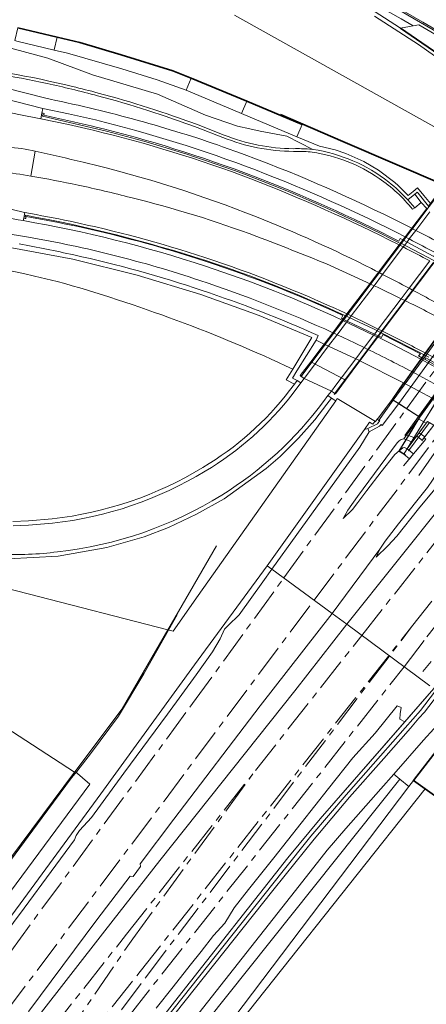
# Model space of a CAD drawing. Extents: x 150256 to 156914, y 461459 to 469481.
# Tile 349 of 656: x 155345 to 155438, y 464190 to 464414. Entities that reach past the tile are written whole.
import ezdxf

# ---------------------------------------------------------------- set-up
doc = ezdxf.new("R2010")
doc.units = 0
doc.header["$LTSCALE"] = 0.75
doc.linetypes.add('AM-AS', pattern=[16, 10, -2, 2, -2])
for name, color, linetype, lineweight in [('B-RO-AM-AS_SPOOR-G', 251, 'AM-AS', 18), ('B-RO-GK-BESCHOEIING-G', 251, 'GK-BESCHOEIING', 35), ('B-RO-GR-BEPLANTING_CULTUUR_BOSPLANTSOEN-GV', 251, 'CONTINUOUS', 18), ('B-RO-GR-BEPLANTING_CULTUUR_HEESTERS-GV', 251, 'CONTINUOUS', 18), ('B-RO-GR-GRAS-GV', 251, 'CONTINUOUS', 13), ('B-RO-GR-GROENVOORZIENING-GV', 251, 'CONTINUOUS', 18), ('B-RO-GR-HAAG-GV', 251, 'CONTINUOUS', 13), ('B-RO-IE-TERREINAFSCHEIDING_KUNSTMATIG_HEKWERK-G', 251, 'IE-TERREINAFSCHEIDING-KUNSTMATIG', 18), ('B-RO-IE-TERREINAFSCHEIDING_KUNSTMATIG_MUUR-G', 251, 'IE-TERREINAFSCHEIDING-KUNSTMATIG-DICHT', 18), ('B-RO-IE-TERREINAFSCHEIDING_KUNSTMATIG_MUUR-GV', 251, 'CONTINUOUS', 18), ('B-RO-KW-KUNSTWERK_DEK-GV', 6, 'CONTINUOUS', 18), ('B-RO-KW-KUNSTWERK_GELUIDSWERING_SCHERM-G', 251, 'CONTINUOUS', 18), ('B-RO-KW-KUNSTWERK_LANDHOOFD-GV', 251, 'CONTINUOUS', 18), ('B-RO-KW-KUNSTWERK_SLOOF-GV', 251, 'CONTINUOUS', 18), ('B-RO-OG-BEBOUWING-GV', 6, 'CONTINUOUS', 35), ('B-RO-OG-TERREIN_CULTUURSCHEIDING-GV', 251, 'CONTINUOUS', 18), ('B-RO-OG-WATER-GV', 251, 'CONTINUOUS', 18), ('B-RO-OG-WATER_KANAAL-GV', 251, 'CONTINUOUS', 18), ('B-RO-OG-WATER_SLOOT-GV', 251, 'CONTINUOUS', 18), ('B-RO-VH-ONVERHARD-GV', 251, 'CONTINUOUS', 18), ('B-RO-VH-VERHARDING_ASFALT-GV', 251, 'CONTINUOUS', 18), ('B-RO-VH-VERHARDING_BETONSTRAATSTEEN-GV', 251, 'CONTINUOUS', 18), ('B-RO-VH-VERHARDING_GESLOTEN-GV', 251, 'CONTINUOUS', 18), ('B-RO-VH-VERHARDING_HALFVERHARDING-GV', 251, 'CONTINUOUS', 18), ('B-RO-VH-VERHARDING_OPEN-GV', 251, 'CONTINUOUS', 18), ('B-RO-VH-VERHARDING_TEGEL-GV', 251, 'CONTINUOUS', 18)]:
    doc.layers.add(name, color=color, linetype=linetype, lineweight=lineweight)
doc.linetypes.add('GK-BESCHOEIING', pattern='A,30,-5,[1,NLCS.SHX,S=1,R=0,X=0,Y=0],-5', length=40)
doc.linetypes.add('IE-TERREINAFSCHEIDING-KUNSTMATIG', pattern='A,4,[82,NLCS.SHX,S=0.75,R=90,X=0,Y=0],4,-2', length=10)
doc.linetypes.add('IE-TERREINAFSCHEIDING-KUNSTMATIG-DICHT', pattern='A,8,-1,[82,NLCS.SHX,S=0.75,R=90,X=0,Y=0],-1', length=10)

msp = doc.modelspace()

# ---------------------------------------------------------------- linework, layer by layer
at = {"layer": 'B-RO-AM-AS_SPOOR-G'}
for points in [[(155422.857, 464273.661), (155477.381, 464342.942), (155493.043, 464363.007), (155509.223, 464384.191), (155525.037, 464405.534), (155533.931, 464417.834), (155542.722, 464430.209), (155553.562, 464445.78), (155562.117, 464458.319), (155572.66, 464474.094), (155580.974, 464486.793), (155591.217, 464502.764), (155599.024, 464515.244)], [(155433.072, 464325.332), (155484.051, 464395.593)], [(155405.089, 464286.764), (155433.072, 464325.332)], [(155411.977, 464281.684), (155441.116, 464320.501)], [(155434.164, 464275.594), (155460.576, 464309.148)], [(155432.521, 464266.534), (155437.669, 464273.324), (155464.204, 464306.944)], [(155200.244, 464009.105), (155335.765, 464192.003), (155384.284, 464258.121), (155405.089, 464286.764)], [(155320.066, 464158.929), (155377.797, 464235.938), (155411.977, 464281.684)], [(155372.349, 464197.075), (155434.164, 464275.594)], [(155373.792, 464195.972), (155434.164, 464275.594)], [(155398.607, 464242.874), (155422.857, 464273.661)], [(155362.427, 464177.601), (155432.521, 464266.534)], [(155369.251, 464205.586), (155398.607, 464242.874)], [(155370.658, 464204.552), (155398.607, 464242.874)], [(155134.281, 463907.631), (155211.056, 464004.657), (155369.251, 464205.586)], [(155334.905, 464152.335), (155370.658, 464204.552)], [(155336.312, 464151.301), (155372.349, 464197.075)], [(155360.984, 464178.704), (155373.792, 464195.972)]]:
    msp.add_lwpolyline(points, dxfattribs=at)
at = {"layer": 'B-RO-GK-BESCHOEIING-G'}
for points in [[(155353.424, 464409.959), (155344.509, 464412.108)], [(155455.218, 464395.861), (155431.645, 464412.019)], [(155383.972, 464400.663), (155379.823, 464402.274), (155368.016, 464405.99), (155358.632, 464408.751), (155353.424, 464409.959)], [(155383.972, 464400.663), (155396.632, 464395.407)], [(155396.632, 464395.407), (155409.245, 464390.058)], [(155404.322, 464392.35), (155418.51, 464386.19), (155441.69, 464376.28)]]:
    msp.add_lwpolyline(points, dxfattribs=at)
at = {"layer": 'B-RO-GR-BEPLANTING_CULTUUR_BOSPLANTSOEN-GV'}
for points in [[(155357.517, 464242.697), (155368.27, 464256.93), (155378.689, 464274.912), (155283.097, 464299.514), (155281.445, 464291.871), (155357.382, 464242.518)], [(155210.417, 464045.103), (155176.84, 464000), (155146.21, 463958.856), (155144.482, 463960.296), (155126.428, 463942.691), (155130.139, 463937.16), (155133.479, 463932.2), (155133.524, 463932.261), (155360.881, 464239.775), (155357.517, 464242.697), (155357.382, 464242.518)]]:
    msp.add_lwpolyline(points, close=True, dxfattribs=at)
at = {"layer": 'B-RO-GR-BEPLANTING_CULTUUR_HEESTERS-GV'}
msp.add_lwpolyline([(155434.628, 464240.638), (155433.594, 464239.269), (155386.889, 464177.469), (155387.088, 464177.311), (155383.984, 464173.221), (155410.655, 464152.385), (155413.562, 464153.257), (155385.548, 464173.58), (155437.303, 464238.728)], close=True, dxfattribs=at)
at = {"layer": 'B-RO-GR-GRAS-GV'}
for points in [[(155423.493, 464320.622), (155424.27, 464320.838), (155426.417, 464321.903), (155426.941, 464322.6), (155426.339, 464322.846), (155426.217, 464322.699), (155426.217, 464322.698), (155426.004, 464322.441), (155425.909, 464322.325), (155425.829, 464322.374), (155425.356, 464321.776), (155424.643, 464322.232)], [(155435.949, 464319.859), (155437.555, 464322.002), (155435.799, 464323.044), (155433.084, 464319.326), (155433.47, 464319.188), (155434.753, 464318.731), (155435.03, 464318.632), (155435.377, 464319.095)], [(155434.305, 464317.664), (155434.153, 464317.75), (155432.911, 464318.275), (155432.456, 464318.434), (155431.85, 464318.345), (155431.349, 464318.018), (155430.941, 464317.58), (155421.882, 464305.286), (155419.647, 464302.234), (155418.584, 464300.284), (155420.721, 464302.391), (155421.932, 464303.954), (155423.976, 464306.651), (155427.265, 464310.976), (155430.417, 464314.856), (155431.368, 464315.752), (155432.237, 464316.41), (155432.626, 464316.476), (155433.19, 464316.176)], [(155434.305, 464317.664), (155435.03, 464318.632), (155434.753, 464318.731), (155433.47, 464319.188), (155433.084, 464319.326), (155432.856, 464319.014), (155432.456, 464318.434), (155432.911, 464318.275), (155434.153, 464317.75)], [(155440.895, 464313.941), (155439.758, 464312.428), (155440.166, 464312.061), (155440.275, 464311.679), (155440.245, 464311.281), (155440.031, 464310.724), (155438.98, 464309.022), (155437.826, 464307.39), (155431.226, 464299.095), (155428.185, 464295.126), (155426.937, 464293.315), (155426.102, 464291.488), (155428.784, 464294.075), (155430.81, 464296.287), (155435.789, 464302.548), (155439.909, 464307.446), (155440.869, 464308.724), (155441.826, 464310.478), (155442.27, 464311.593), (155442.335, 464311.986), (155442.252, 464312.578), (155442.085, 464312.941)]]:
    msp.add_lwpolyline(points, close=True, dxfattribs=at)
at = {"layer": 'B-RO-GR-GROENVOORZIENING-GV'}
for points in [[(155325.513, 464185.99), (155363.419, 464237.575), (155384.752, 464266.974), (155401.312, 464289.549), (155401.299, 464289.559), (155423.493, 464320.622), (155424.643, 464322.232), (155425.356, 464321.776), (155425.829, 464322.374), (155425.909, 464322.325), (155426.004, 464322.441), (155417.279, 464327.617), (155416.97, 464327.115), (155385.614, 464282.754), (155379.858, 464274.611), (155378.689, 464274.912), (155368.27, 464256.93), (155357.517, 464242.697), (155360.881, 464239.775), (155133.524, 463932.261)], [(155323.826, 464182.119), (155333.049, 464194.674), (155338.35, 464201.406), (155345.927, 464211.547), (155352.046, 464219.906), (155357.363, 464227.061), (155357.773, 464228.109), (155358.512, 464229.244), (155361.298, 464232.183), (155368.656, 464242.302), (155378.617, 464255.761), (155385.116, 464264.684), (155388.816, 464269.933), (155390.62, 464272.897), (155391.589, 464275.097), (155392.427, 464275.939), (155394.924, 464278.367), (155400.338, 464285.881), (155402.398, 464288.748), (155401.312, 464289.549), (155384.752, 464266.974), (155363.419, 464237.575), (155325.513, 464185.99)], [(155358.47, 464162.41), (155380.988, 464191.245), (155406.028, 464222.991), (155413.348, 464231.91), (155432.637, 464254.009), (155431.534, 464254.594), (155431.612, 464255.816), (155431.799, 464257.272), (155430.926, 464257.618), (155425.914, 464251.373), (155420.799, 464245.764), (155415.248, 464238.772), (155409.022, 464230.915), (155402.788, 464222.974), (155397.037, 464215.798), (155393.795, 464211.563), (155391.664, 464208.123), (155389.054, 464205.333), (155386.288, 464201.683), (155383.72, 464198.515), (155379.848, 464193.628), (155375.975, 464188.712)]]:
    msp.add_lwpolyline(points, dxfattribs=at)
for points in [[(155424.547, 464320.077), (155424.27, 464320.838), (155423.493, 464320.622), (155401.299, 464289.559), (155401.312, 464289.549), (155402.398, 464288.748), (155408.096, 464296.681), (155422.438, 464316.538)], [(155430.176, 464242.056), (155431.529, 464240.953), (155433.594, 464239.269), (155434.628, 464240.638), (155458.138, 464270.988), (155458.797, 464271.902), (155455.567, 464274.405), (155454.501, 464272.799), (155450.22, 464266.704), (155445.969, 464260.953), (155440.86, 464254.373), (155439.253, 464252.365), (155436.939, 464249.776)]]:
    msp.add_lwpolyline(points, close=True, dxfattribs=at)
at = {"layer": 'B-RO-GR-HAAG-GV'}
msp.add_lwpolyline([(155434.628, 464240.638), (155458.138, 464270.988), (155458.797, 464271.902), (155455.567, 464274.405), (155454.501, 464272.799), (155450.22, 464266.704), (155445.969, 464260.953), (155440.86, 464254.373), (155439.253, 464252.365), (155436.939, 464249.776), (155430.176, 464242.056), (155431.529, 464240.953), (155433.594, 464239.269)], close=True, dxfattribs=at)
at = {"layer": 'B-RO-IE-TERREINAFSCHEIDING_KUNSTMATIG_HEKWERK-G'}
for points in [[(155408.933, 464332.615), (155467.476, 464410.195)], [(155416.547, 464328.592), (155438.839, 464358.023), (155452.919, 464376.737), (155463.664, 464391.022), (155474.843, 464405.815)], [(155481.021, 464397.364), (155469.3, 464381.263), (155454.306, 464360.667), (155443.903, 464346.354), (155436.678, 464336.41), (155430.044, 464327.271)], [(155435.81, 464323.579), (155440.392, 464329.893), (155449.617, 464342.564), (155459.128, 464355.662), (155465.863, 464364.984), (155473.664, 464375.719), (155478.47, 464382.318), (155483.65, 464389.465), (155486.876, 464393.942)], [(155350.222, 464392.374), (155350.116, 464391.957), (155362.397, 464389.123)], [(155346.194, 464368.978), (155346.213, 464369.406)], [(155431.625, 464363.152), (155439.238, 464359.057)], [(155439.125, 464358.576), (155434.437, 464352.361)], [(155434.437, 464352.361), (155432.652, 464349.994)], [(155432.652, 464349.994), (155427.433, 464343.074)], [(155425.654, 464343.448), (155418.87, 464346.618)], [(155425.654, 464343.448), (155427.142, 464342.688)], [(155427.142, 464342.688), (155426.573, 464341.933)], [(155427.433, 464343.074), (155427.142, 464342.688)], [(155427.142, 464342.688), (155438.1, 464337.089)], [(155426.382, 464341.68), (155424.243, 464338.844)], [(155426.573, 464341.933), (155426.382, 464341.68)], [(155424.243, 464338.844), (155422.312, 464336.284)], [(155422.312, 464336.284), (155416.549, 464328.643)], [(155430.044, 464327.271), (155426.631, 464322.569)], [(155437.014, 464322.414), (155439.815, 464326.9)], [(155425.829, 464322.374), (155425.356, 464321.776), (155424.643, 464322.232), (155423.493, 464320.622), (155401.299, 464289.559)], [(155432.843, 464314.804), (155431.389, 464315.707), (155432.672, 464317.769), (155434.165, 464320.199), (155435.788, 464322.944)], [(155432.639, 464319.209), (155435.81, 464323.579)], [(155433.513, 464315.759), (155438.272, 464322.163)], [(155437.555, 464322.002), (155435.799, 464323.044)], [(155437.353, 464319.113), (155436.538, 464318.038)], [(155389.79, 464294.07), (155368.27, 464256.93)], [(155357.382, 464242.518), (155281.445, 464291.871)], [(155216.121, 464043.5), (155219.747, 464043.823), (155251.575, 464086.353), (155269.574, 464110.922), (155286.618, 464133.896), (155325.513, 464185.99), (155363.419, 464237.575), (155384.752, 464266.974), (155401.312, 464289.549)], [(155313.518, 464183.235), (155319.042, 464190.23), (155322.758, 464193.848), (155325.005, 464198.178), (155333.968, 464210.453), (155337.221, 464214.322), (155342.806, 464222.409), (155350.016, 464232.176), (155356.714, 464241.187), (155357.962, 464242.679), (155361.306, 464246.997), (155367.418, 464255.298), (155373.195, 464264.88), (155380.818, 464278.332)], [(155436.797, 464265.463), (155438.678, 464267.751)], [(155357.446, 464242.604), (155368.27, 464256.93)], [(155357.446, 464242.604), (155176.84, 464000)], [(155437.303, 464238.728), (155385.548, 464173.58), (155416.733, 464150.956)]]:
    msp.add_lwpolyline(points, dxfattribs=at)
for points in [[(155398.299, 464377.928, 0.0305549), (155362.397, 464389.123)], [(155431.384, 464363.113, 0.0265108), (155398.299, 464377.928)], [(155387.322, 464359.063, 0.0336367), (155346.213, 464369.406)], [(155418.87, 464346.618, 0.0293872), (155387.322, 464359.063)]]:
    msp.add_lwpolyline(points, format="xyb", dxfattribs=at)
at = {"layer": 'B-RO-IE-TERREINAFSCHEIDING_KUNSTMATIG_MUUR-G'}
for points in [[(155429.75, 464327.459), (155480.576, 464397.624)], [(155482.133, 464396.714), (155431.265, 464326.489)], [(155487.19, 464393.759), (155436.068, 464323.413)], [(155426.339, 464322.846), (155429.75, 464327.459)], [(155427.504, 464321.504), (155431.265, 464326.489)], [(155435.799, 464323.044), (155432.856, 464319.014)], [(155435.959, 464323.483), (155436.068, 464323.413), (155435.799, 464323.044)], [(155437.857, 464322.405), (155437.555, 464322.002)], [(155437.555, 464322.002), (155433.19, 464316.176)], [(155436.649, 464318.165), (155439.281, 464321.574)], [(155432.4, 464312.301), (155437.473, 464318.356)], [(155440.382, 464316.631), (155435.883, 464310.103)]]:
    msp.add_lwpolyline(points, dxfattribs=at)
at = {"layer": 'B-RO-IE-TERREINAFSCHEIDING_KUNSTMATIG_MUUR-GV'}
for points in [[(155453.492, 464403.686), (155436.737, 464413.412), (155412.391, 464427.545)], [(155412.269, 464427.292), (155453.528, 464403.301), (155459.453, 464399.856)], [(155350.405, 464392.199), (155350.475, 464392.62), (155350.289, 464392.636), (155349.955, 464392.666), (155349.756, 464391.394), (155356.07, 464390.055), (155360.978, 464388.916)], [(155362.016, 464389.572), (155361.165, 464389.776)], [(155385.324, 464389.387), (155391.231, 464387.122)], [(155391.469, 464387.68), (155385.54, 464389.981)], [(155360.978, 464388.916), (155361.674, 464388.754)], [(155411.111, 464383.819), (155411.589, 464383.768)], [(155411.744, 464384.395), (155411.69, 464384.405)], [(155438.061, 464371.476), (155435.687, 464374.4), (155435.482, 464374.653), (155435.335, 464374.535), (155434.962, 464374.237), (155436.42, 464372.333), (155437.666, 464370.952), (155437.774, 464370.835)], [(155434.424, 464370.751), (155434.935, 464371.122), (155433.338, 464372.936)], [(155346.051, 464370.006), (155345.828, 464368.768), (155346.181, 464368.689), (155346.274, 464368.668), (155346.372, 464369.121)], [(155431.081, 464362.808), (155431.388, 464362.65), (155431.539, 464362.572), (155432.31, 464362.175)], [(155458.882, 464349.026), (155458.183, 464349.443), (155455.923, 464350.769), (155455.404, 464351.069), (155455.206, 464350.741), (155449.79, 464354.003), (155449.934, 464354.241), (155449.331, 464354.591), (155448.684, 464354.966), (155440.072, 464359.591), (155439.943, 464359.66), (155439.179, 464360.071), (155439.158, 464360.082), (155433.162, 464363.303), (155432.4, 464363.713), (155432.252, 464363.792), (155431.639, 464364.121), (155431.31, 464363.481)], [(155420.449, 464346.457), (155419.66, 464346.83), (155419.487, 464346.912), (155418.807, 464347.232)], [(155418.558, 464346.585), (155418.228, 464345.915), (155418.599, 464345.738), (155419.56, 464345.28), (155425.747, 464342.327), (155425.752, 464342.325), (155426.573, 464341.933), (155426.705, 464341.87), (155427.329, 464341.572), (155427.661, 464342.23), (155436.237, 464337.808), (155435.793, 464337.354), (155436.525, 464336.949), (155437.286, 464336.551), (155437.488, 464336.905), (155443.053, 464333.721), (155442.868, 464333.397), (155443.207, 464333.248), (155445.187, 464332.142), (155445.792, 464331.798)], [(155427.564, 464343.009), (155427.433, 464343.074), (155426.616, 464343.477)], [(155464.945, 464299.568), (155464.956, 464299.581), (155464.266, 464300.167), (155463.852, 464299.557), (155461.975, 464296.171), (155459.388, 464291.115), (155456.376, 464285.858), (155447.254, 464272.349), (155446.574, 464271.343), (155439.242, 464261.577), (155432.637, 464254.009), (155413.348, 464231.91), (155406.028, 464222.991), (155380.988, 464191.245), (155358.47, 464162.41), (155266.625, 464045.914), (155232.269, 464001.833), (155216.117, 463980.966), (155156.636, 463904.508), (155116.174, 463851.981)], [(155337.845, 464135.049), (155370.778, 464176.967), (155404.666, 464219.656), (155411.232, 464227.927), (155419.3, 464237.366), (155427.134, 464246.219), (155432.77, 464252.591), (155434.502, 464254.611), (155436.22, 464256.551), (155441.596, 464263.605), (155447.306, 464271.281), (155452.507, 464278.7), (155456.815, 464285.135), (155456.966, 464285.422)]]:
    msp.add_lwpolyline(points, dxfattribs=at)
for points in [[(155327.573, 464403.393, -0.0232891), (155351.15, 464399.422)], [(155356.96, 464398.734, 0.0293808), (155327.65, 464404.015)], [(155351.15, 464399.422, -0.0056791), (155356.773, 464398.138)], [(155362.793, 464397.256, 0.0061668), (155356.96, 464398.734)], [(155356.773, 464398.138, -0.0060282), (155362.658, 464396.636)], [(155362.658, 464396.636, -0.0237464), (155385.324, 464389.387)], [(155385.54, 464389.981, 0.0244977), (155362.793, 464397.256)], [(155361.165, 464389.776, 0.0061079), (155350.405, 464392.199)], [(155398.217, 464378.296, 0.0309395), (155362.016, 464389.572)], [(155361.674, 464388.754, -0.0321172), (155397.552, 464377.7)], [(155391.231, 464387.122, 0.0941235), (155407.283, 464383.949)], [(155407.272, 464384.564, -0.0933996), (155391.469, 464387.68)], [(155409.153, 464384.569, 0.0143611), (155407.272, 464384.564)], [(155407.283, 464383.949, -0.0319046), (155411.111, 464383.819)], [(155411.69, 464384.405, 0.019601), (155409.153, 464384.569)], [(155411.589, 464383.768, -0.1147956), (155426.801, 464377.806)], [(155428.996, 464376.965, 0.1307473), (155411.744, 464384.395)], [(155431.31, 464363.481, 0.0269758), (155398.217, 464378.296)], [(155397.552, 464377.7, -0.0248084), (155431.081, 464362.808)], [(155426.801, 464377.806, -0.0723714), (155434.424, 464370.751)], [(155433.338, 464372.936, 0.0405252), (155428.996, 464376.965)], [(155356.429, 464368.018, 0.0091287), (155346.051, 464370.006)], [(155346.372, 464369.121, -0.0087098), (155356.257, 464367.227)], [(155356.257, 464367.227, -0.0279424), (155387.427, 464358.848)], [(155387.118, 464359.785, 0.0273663), (155356.429, 464368.018)], [(155432.31, 464362.175, -0.0038684), (155438.339, 464358.999)], [(155418.807, 464347.232, 0.0279868), (155387.118, 464359.785)], [(155387.427, 464358.848, -0.029265), (155418.558, 464346.585)], [(155426.616, 464343.477, 0.0035908), (155420.449, 464346.457)], [(155437.317, 464338.039, 0.0059238), (155427.564, 464343.009)], [(155444.066, 464334.431, 0.0041507), (155437.317, 464338.039)]]:
    msp.add_lwpolyline(points, format="xyb", dxfattribs=at)
at = {"layer": 'B-RO-KW-KUNSTWERK_DEK-GV'}
msp.add_lwpolyline([(155438.905, 464327.504), (155440.726, 464329.989), (155443.795, 464334.21), (155448.664, 464340.908), (155457.686, 464353.32), (155465.422, 464363.96), (155477.449, 464380.505), (155480.433, 464384.609), (155481.056, 464385.466), (155481.889, 464386.612), (155482.979, 464388.111), (155487.073, 464393.827), (155480.576, 464397.624), (155476.477, 464391.891), (155473.804, 464388.216), (155470.947, 464384.286), (155458.959, 464367.8), (155451.184, 464357.107), (155442.099, 464344.613), (155437.209, 464337.888), (155434.153, 464333.686), (155429.75, 464327.459), (155435.959, 464323.483), (155436.798, 464324.628)], close=True, dxfattribs=at)
msp.add_lwpolyline([(155437.666, 464370.952), (155434.246, 464366.429), (155431.388, 464362.65), (155426.675, 464356.417), (155424.694, 464353.797), (155419.487, 464346.912), (155418.416, 464345.496), (155416.258, 464342.642), (155414.308, 464340.063), (155411.26, 464336.032), (155408.799, 464332.852), (155409.706, 464332.203), (155415.965, 464329.348), (155416.839, 464328.676), (155419.154, 464331.858), (155422.443, 464336.218), (155447.031, 464368.817)], dxfattribs=at)
at = {"layer": 'B-RO-KW-KUNSTWERK_GELUIDSWERING_SCHERM-G'}
msp.add_lwpolyline([(155064.889, 463786.858), (155070.394, 463792.662), (155078.894, 463803.555), (155097.658, 463828.104), (155116.174, 463851.981), (155156.636, 463904.508), (155216.117, 463980.966), (155232.269, 464001.833), (155266.625, 464045.914), (155358.47, 464162.41), (155380.988, 464191.245), (155406.028, 464222.991), (155413.348, 464231.91), (155439.241, 464261.576)], dxfattribs=at)
at = {"layer": 'B-RO-KW-KUNSTWERK_LANDHOOFD-GV'}
msp.add_lwpolyline([(155409.706, 464332.203), (155415.965, 464329.348), (155416.839, 464328.676), (155419.154, 464331.858), (155419.029, 464331.931), (155418.777, 464332.078), (155411.671, 464335.791), (155411.26, 464336.032), (155408.799, 464332.852)], close=True, dxfattribs=at)
at = {"layer": 'B-RO-KW-KUNSTWERK_SLOOF-GV'}
msp.add_lwpolyline([(155442.868, 464333.397), (155443.053, 464333.721), (155437.488, 464336.905), (155437.286, 464336.551)], close=True, dxfattribs=at)
at = {"layer": 'B-RO-OG-BEBOUWING-GV'}
msp.add_lwpolyline([(155458.138, 464270.988), (155434.628, 464240.638), (155437.303, 464238.728), (155463.128, 464220.282)], dxfattribs=at)
at = {"layer": 'B-RO-OG-TERREIN_CULTUURSCHEIDING-GV'}
for points in [[(155399.41, 464433.983), (155399.091, 464433.382), (155385.109, 464438.461), (155377.333, 464440.772), (155376.788, 464439.107), (155392.231, 464433.775), (155404.326, 464428.745), (155411.441, 464425.233), (155418.271, 464421.863), (155431.811, 464414.184), (155434.531, 464412.531), (155435.852, 464412.766), (155459.036, 464399.303), (155459.433, 464399.072), (155459.85, 464399.625)], [(155459.85, 464399.625), (155459.607, 464399.767), (155459.453, 464399.856), (155453.528, 464403.301), (155412.269, 464427.292)], [(155411.69, 464384.405), (155405.771, 464387.444), (155399.687, 464388.555), (155397.37, 464389.085), (155394.563, 464389.727), (155387.277, 464392.23), (155376.309, 464397.027), (155363.56, 464400.777), (155361.738, 464401.313), (155351.33, 464405.209), (155340.882, 464407.992)], [(155340.882, 464407.992), (155351.33, 464405.209), (155361.738, 464401.313), (155363.56, 464400.777), (155376.309, 464397.027), (155387.277, 464392.23), (155394.563, 464389.727), (155397.37, 464389.085), (155399.687, 464388.555), (155405.771, 464387.444), (155411.69, 464384.405), (155411.744, 464384.395)], [(155434.537, 464374.841), (155433.405, 464373.934), (155431.132, 464376.146), (155430.396, 464376.862), (155426.673, 464379.693), (155423.354, 464381.652), (155419.243, 464383.482), (155416.799, 464384.297), (155413.222, 464385.13), (155408.089, 464387.29), (155395.445, 464392.587), (155382.834, 464397.887), (155376.231, 464400.266), (155368.2, 464402.785), (155355.824, 464406.323), (155352.741, 464407.038), (155344.259, 464409.086)], [(155312.338, 464398.945), (155314.326, 464398.762), (155315.332, 464398.598), (155344.716, 464392.357), (155349.756, 464391.394), (155349.955, 464392.666), (155350.168, 464393.726), (155331.452, 464398.483), (155330.451, 464398.644)], [(155385.54, 464389.981), (155391.469, 464387.68)], [(155345.725, 464368.176), (155345.828, 464368.768), (155346.051, 464370.006), (155346.04, 464370.009), (155330.987, 464373.642), (155329.031, 464374.077)], [(155433.338, 464372.936), (155434.962, 464374.237), (155435.335, 464374.535), (155435.482, 464374.653), (155435.687, 464374.4), (155438.061, 464371.476), (155438.524, 464372.091), (155437.022, 464373.889), (155435.549, 464375.651), (155434.537, 464374.841)], [(155407.122, 464334.359), (155411.47, 464341.522), (155399.486, 464346.537), (155386.189, 464351.318), (155371.71, 464355.743), (155357.019, 464359.381), (155337.692, 464362.998), (155318.148, 464365.117), (155298.032, 464365.965), (155277.899, 464365.378), (155276.815, 464365.288), (155276.922, 464364.002), (155274.625, 464363.811), (155274.518, 464365.096)], [(155277.843, 464366.377), (155276.731, 464366.293), (155276.815, 464365.288), (155277.899, 464365.378), (155298.032, 464365.965), (155318.148, 464365.117), (155337.692, 464362.998), (155357.019, 464359.381), (155371.71, 464355.743), (155386.189, 464351.318), (155399.486, 464346.537), (155411.47, 464341.522), (155407.122, 464334.359), (155405.634, 464331.907), (155407.494, 464330.915), (155408.102, 464331.724), (155407.037, 464332.292), (155408.085, 464333.925), (155412.46, 464340.905), (155412.928, 464341.996)], [(155406.398, 464329.459), (155407.494, 464330.915), (155405.634, 464331.907), (155407.122, 464334.359)], [(155407.195, 464328.855), (155408.995, 464331.247), (155408.102, 464331.724), (155407.494, 464330.915), (155406.398, 464329.459)], [(155283.097, 464299.514), (155378.689, 464274.912), (155379.858, 464274.611), (155385.614, 464282.754), (155416.97, 464327.115), (155415.99, 464327.755), (155414.926, 464326.352), (155412.163, 464322.773), (155408.443, 464318.638), (155404.233, 464314.461), (155401.086, 464311.707), (155391.468, 464304.8), (155385.163, 464301.305), (155378.837, 464298.255), (155373.274, 464296.122), (155364.8, 464293.728), (155353.646, 464291.707), (155342.305, 464291.096)], [(155342.305, 464291.096), (155353.646, 464291.707), (155364.8, 464293.728), (155373.274, 464296.122), (155378.837, 464298.255), (155385.163, 464301.305), (155391.468, 464304.8), (155401.086, 464311.707), (155404.233, 464314.461), (155408.443, 464318.638), (155412.163, 464322.773), (155414.926, 464326.352), (155415.99, 464327.755), (155415.151, 464328.303), (155414.132, 464326.96)], [(155352.306, 464300.235), (155346.886, 464299.807), (155343.33, 464299.638)], [(155343.33, 464299.638), (155346.886, 464299.807), (155352.306, 464300.235)], [(155343.404, 464298.64), (155346.949, 464298.809), (155352.4, 464299.239)], [(155381.601, 464170.456), (155382.079, 464171.059), (155383.457, 464169.956), (155405.062, 464153.176), (155406.625, 464155.18), (155396.469, 464163.098), (155383.177, 464171.873), (155382.479, 464179.373), (155431.529, 464240.953), (155430.176, 464242.056), (155427.222, 464238.684), (155419.204, 464229.695), (155414.995, 464224.739), (155408.562, 464216.583)], [(155408.562, 464216.583), (155376.683, 464176.168)]]:
    msp.add_lwpolyline(points, dxfattribs=at)
for points in [[(155327.65, 464404.015, -0.0293808), (155356.96, 464398.734)], [(155356.96, 464398.734, -0.0061668), (155362.793, 464397.256)], [(155362.793, 464397.256, -0.0244977), (155385.54, 464389.981)], [(155391.469, 464387.68, 0.0933996), (155407.272, 464384.564)], [(155407.272, 464384.564, -0.0143611), (155409.153, 464384.569)], [(155409.153, 464384.569, -0.019601), (155411.69, 464384.405)], [(155411.744, 464384.395, -0.1307473), (155428.996, 464376.965)], [(155428.996, 464376.965, -0.0405252), (155433.338, 464372.936)], [(155327.172, 464370.794, -0.0218811), (155345.725, 464368.176)], [(155357.231, 464360.359, 0.0123873), (155344.798, 464362.857)], [(155312.021, 464361.81, -0.0307022), (155353.446, 464354.322)], [(155353.446, 464354.322, 0.0307022), (155312.021, 464361.81)], [(155386.505, 464352.267, 0.0269197), (155357.231, 464360.359)], [(155353.446, 464354.322, -0.0411121), (155407.122, 464334.359)], [(155407.122, 464334.359, 0.0411121), (155353.446, 464354.322)], [(155412.928, 464341.996, 0.0255538), (155386.505, 464352.267)], [(155406.398, 464329.459, -0.0970588), (155386.634, 464311.947)], [(155386.634, 464311.947, 0.0970588), (155406.398, 464329.459)], [(155387.141, 464311.085, 0.097029), (155407.195, 464328.855)], [(155414.132, 464326.96, -0.0956568), (155390.932, 464305.646)], [(155386.634, 464311.947, -0.1096985), (155352.306, 464300.235)], [(155352.306, 464300.235, 0.1096985), (155386.634, 464311.947)], [(155352.4, 464299.239, 0.1097882), (155387.141, 464311.085)], [(155390.932, 464305.646, -0.1123929), (155353.53, 464292.702)], [(155353.53, 464292.702, -0.043438), (155340.299, 464292.166)]]:
    msp.add_lwpolyline(points, format="xyb", dxfattribs=at)
for points in [[(155408.102, 464331.724), (155408.995, 464331.247), (155409.706, 464332.203), (155408.799, 464332.852), (155411.26, 464336.032), (155414.308, 464340.063), (155412.46, 464340.905), (155408.085, 464333.925), (155407.037, 464332.292)], [(155415.965, 464329.348), (155415.151, 464328.303), (155415.99, 464327.755), (155416.97, 464327.115), (155417.279, 464327.617), (155426.004, 464322.441), (155426.217, 464322.698), (155426.217, 464322.699), (155426.36, 464322.944), (155426.393, 464322.92), (155426.712, 464323.351), (155429.75, 464327.459), (155432.356, 464331.215), (155422.443, 464336.218), (155419.154, 464331.858), (155416.839, 464328.676)], [(155386.889, 464177.469), (155433.594, 464239.269), (155431.529, 464240.953), (155382.479, 464179.373), (155383.177, 464171.873), (155396.469, 464163.098), (155383.704, 464173.164), (155386.805, 464177.358)]]:
    msp.add_lwpolyline(points, close=True, dxfattribs=at)
at = {"layer": 'B-RO-OG-WATER-GV'}
msp.add_lwpolyline([(155425.787, 464414.792), (155435.754, 464408.303), (155446.722, 464400.522), (155455.312, 464394.36), (155456.165, 464393.786), (155461.766, 464390.015), (155462.75, 464389.352), (155462.498, 464389.565), (155461.845, 464390.119), (155456.693, 464394.485), (155456.675, 464394.5), (155456.007, 464394.997), (155455.949, 464395.04), (155455.869, 464395.1), (155455.937, 464395.189), (155455.218, 464395.861), (155431.645, 464412.019), (155418.644, 464420.567)], dxfattribs=at)
at = {"layer": 'B-RO-OG-WATER_KANAAL-GV'}
for points in [[(155448.935, 464384.205), (155393.838, 464415.002)], [(155393.838, 464415.002), (155448.935, 464384.205), (155454.871, 464380.886), (155459.101, 464378.522), (155474.481, 464369.925), (155483.1, 464366.097), (155489.133, 464373.953), (155486.962, 464375.22), (155480.417, 464379.04), (155477.624, 464380.67), (155471.047, 464384.509), (155465.891, 464387.519), (155462.75, 464389.352), (155461.766, 464390.015), (155456.165, 464393.786), (155455.312, 464394.36), (155446.722, 464400.522), (155435.754, 464408.303), (155425.787, 464414.792)], [(155344.509, 464412.108), (155353.424, 464409.959), (155358.632, 464408.751), (155368.016, 464405.99), (155379.823, 464402.274), (155383.972, 464400.663), (155396.632, 464395.407), (155409.245, 464390.058), (155409.3, 464390.189), (155418.51, 464386.19), (155441.684, 464376.283)]]:
    msp.add_lwpolyline(points, dxfattribs=at)
at = {"layer": 'B-RO-OG-WATER_SLOOT-GV'}
for points in [[(155376.202, 464437.334), (155383.213, 464435.049), (155397.304, 464430.017), (155404.748, 464426.907), (155418.644, 464420.567), (155431.645, 464412.019), (155433.733, 464412.389), (155434.531, 464412.531), (155431.811, 464414.184), (155418.271, 464421.863), (155411.441, 464425.233), (155404.326, 464428.745), (155392.231, 464433.775), (155376.788, 464439.107)], [(155344.509, 464412.108), (155343.805, 464409.192), (155344.259, 464409.086), (155352.741, 464407.038), (155352.755, 464407.099), (155353.424, 464409.959)], [(155353.424, 464409.959), (155352.755, 464407.099), (155352.741, 464407.038), (155355.824, 464406.323), (155368.2, 464402.785), (155376.231, 464400.266), (155382.834, 464397.887), (155383.972, 464400.663), (155379.823, 464402.274), (155368.016, 464405.99), (155358.632, 464408.751)], [(155395.445, 464392.587), (155396.632, 464395.407), (155383.972, 464400.663), (155382.834, 464397.887)], [(155396.632, 464395.407), (155395.445, 464392.587), (155408.089, 464387.29), (155409.245, 464390.058)], [(155431.132, 464376.146), (155433.405, 464373.934), (155434.537, 464374.841), (155435.549, 464375.651), (155437.022, 464373.889), (155438.524, 464372.091), (155440.045, 464374.108), (155441.684, 464376.283), (155418.51, 464386.19), (155409.3, 464390.189), (155409.245, 464390.058), (155408.089, 464387.29), (155413.222, 464385.13), (155416.799, 464384.297), (155419.243, 464383.482), (155423.354, 464381.652), (155426.673, 464379.693), (155430.396, 464376.862)]]:
    msp.add_lwpolyline(points, close=True, dxfattribs=at)
at = {"layer": 'B-RO-VH-ONVERHARD-GV'}
msp.add_lwpolyline([(155439.909, 464307.446), (155435.789, 464302.548), (155430.81, 464296.287), (155428.784, 464294.075), (155426.102, 464291.488), (155426.937, 464293.315), (155416.116, 464278.633), (155419.417, 464276.198), (155441.813, 464304.189)], dxfattribs=at)
at = {"layer": 'B-RO-VH-VERHARDING_ASFALT-GV'}
for points in [[(155361.674, 464388.754), (155360.978, 464388.916), (155356.07, 464390.055), (155349.756, 464391.394), (155344.716, 464392.357), (155315.332, 464398.598), (155314.326, 464398.762), (155312.338, 464398.945)], [(155347.751, 464384.118), (155348.05, 464384.057), (155348.466, 464383.968)], [(155359.363, 464381.497), (155360.003, 464381.343)], [(155329.031, 464374.077), (155330.987, 464373.642), (155346.04, 464370.009), (155346.051, 464370.006)], [(155438.371, 464370.207), (155435.164, 464365.956), (155433.68, 464363.991), (155433.162, 464363.303), (155432.31, 464362.175), (155427.605, 464355.94), (155427.604, 464355.938), (155425.652, 464353.352), (155425.651, 464353.35), (155420.449, 464346.457), (155420.127, 464346.031), (155419.56, 464345.28), (155419.375, 464345.035), (155417.23, 464342.193), (155417.229, 464342.191), (155417.159, 464342.099), (155415.284, 464339.614), (155410.921, 464333.827), (155409.706, 464332.203), (155415.965, 464329.348), (155416.951, 464330.692), (155421.485, 464336.684), (155423.419, 464339.245), (155423.784, 464339.728), (155425.557, 464342.075), (155425.747, 464342.327), (155426.332, 464343.102), (155426.616, 464343.477), (155431.839, 464350.393), (155433.644, 464352.782), (155438.339, 464358.999)], [(155432.31, 464362.175), (155431.539, 464362.572), (155431.388, 464362.65), (155431.081, 464362.808)], [(155425.651, 464353.35), (155424.859, 464353.72), (155424.694, 464353.797), (155423.955, 464354.139), (155414.822, 464358.319)], [(155425.091, 464357.253), (155425.991, 464356.767), (155426.675, 464356.417), (155426.833, 464356.336), (155427.604, 464355.938)], [(155433.644, 464352.782), (155433.658, 464352.775), (155434.437, 464352.361), (155434.566, 464352.292)], [(155432.784, 464349.929), (155432.652, 464349.994), (155431.852, 464350.387), (155431.839, 464350.393)], [(155418.807, 464347.232), (155419.487, 464346.912), (155419.66, 464346.83), (155420.449, 464346.457)], [(155445.807, 464331.441), (155444.999, 464331.891), (155443.018, 464332.987), (155436.288, 464336.621), (155429.804, 464339.994), (155427.203, 464341.287), (155426.382, 464341.68), (155425.562, 464342.073), (155418.416, 464345.496)], [(155416.258, 464342.642), (155416.438, 464342.56), (155416.53, 464342.518), (155417.229, 464342.191), (155418.3, 464341.691)], [(155426.616, 464343.477), (155427.433, 464343.074), (155427.564, 464343.009)], [(155414.132, 464326.96), (155415.151, 464328.303), (155415.965, 464329.348), (155409.706, 464332.203), (155408.995, 464331.247), (155407.195, 464328.855)], [(155352.4, 464299.239), (155346.949, 464298.809), (155343.404, 464298.64)], [(155457.682, 464284.517), (155453.279, 464278.128), (155448.266, 464271.107), (155442.349, 464262.966), (155437.161, 464256.188), (155435.871, 464254.812), (155433.956, 464252.51), (155427.883, 464245.587), (155420.03, 464236.811), (155411.984, 464227.263), (155405.402, 464219.076), (155402.594, 464215.584), (155371.439, 464176.393), (155338.56, 464134.488), (155286.653, 464068.331), (155289.977, 464065.817), (155341.85, 464131.905), (155372.364, 464170.78)], [(155376.683, 464176.168), (155408.562, 464216.583), (155414.995, 464224.739), (155419.204, 464229.695), (155427.222, 464238.684), (155430.176, 464242.056), (155436.939, 464249.776), (155439.253, 464252.365), (155440.86, 464254.373), (155445.969, 464260.953), (155450.22, 464266.704), (155454.501, 464272.799), (155455.567, 464274.405), (155459.357, 464280.116), (155459.852, 464280.819)]]:
    msp.add_lwpolyline(points, dxfattribs=at)
for points in [[(155397.552, 464377.7, 0.0321172), (155361.674, 464388.754)], [(155341.308, 464384.958, -0.0481259), (155347.751, 464384.118)], [(155348.466, 464383.968, -0.0064938), (155359.363, 464381.497)], [(155360.003, 464381.343, -0.0351176), (155398.845, 464369.045)], [(155347.484, 464378.312, 0.0062484), (155340.778, 464379.372)], [(155358.223, 464376.257, 0.0099727), (155347.484, 464378.312)], [(155370.242, 464373.422, 0.0112537), (155358.223, 464376.257)], [(155431.081, 464362.808, 0.0248084), (155397.552, 464377.7)], [(155398.973, 464364.585, 0.0287073), (155370.242, 464373.422)], [(155345.725, 464368.176, 0.0218811), (155327.172, 464370.794)], [(155346.051, 464370.006, -0.0091287), (155356.429, 464368.018)], [(155306.504, 464368.778, -0.0348551), (155345.119, 464364.714)], [(155387.221, 464357.791, 0.0367525), (155345.725, 464368.176)], [(155356.429, 464368.018, -0.0273663), (155387.118, 464359.785)], [(155398.845, 464369.045, -0.0220268), (155425.091, 464357.253)], [(155345.119, 464364.714, -0.0022308), (155346.934, 464364.388)], [(155346.934, 464364.388, -0.0189434), (155366.404, 464360.266)], [(155414.822, 464358.319, 0.0040316), (155398.973, 464364.585)], [(155366.404, 464360.266, -0.0193639), (155385.922, 464354.545)], [(155438.339, 464358.999, 0.0038684), (155432.31, 464362.175)], [(155387.118, 464359.785, -0.0279868), (155418.807, 464347.232)], [(155418.416, 464345.496, 0.0309972), (155387.221, 464357.791)], [(155427.604, 464355.938, -0.0036767), (155433.644, 464352.782)], [(155385.922, 464354.545, -0.0280535), (155416.258, 464342.642)], [(155431.839, 464350.393, 0.0053474), (155425.651, 464353.35)], [(155434.566, 464352.292, -0.004944), (155443.946, 464347.172)], [(155442.38, 464345.015, 0.0075509), (155432.784, 464349.929)], [(155420.449, 464346.457, -0.0035908), (155426.616, 464343.477)], [(155427.564, 464343.009, -0.0059238), (155437.317, 464338.039)], [(155418.3, 464341.691, -0.0035607), (155423.419, 464339.245)], [(155423.419, 464339.245, -0.0077687), (155434.226, 464333.781)], [(155437.317, 464338.039, -0.0041507), (155444.066, 464334.431)], [(155434.226, 464333.781, -0.0048076), (155440.952, 464330.167)], [(155407.195, 464328.855, -0.097029), (155387.141, 464311.085)], [(155390.932, 464305.646, 0.0956568), (155414.132, 464326.96)], [(155387.141, 464311.085, -0.1097882), (155352.4, 464299.239)], [(155353.53, 464292.702, 0.1123929), (155390.932, 464305.646)], [(155340.299, 464292.166, 0.043438), (155353.53, 464292.702)]]:
    msp.add_lwpolyline(points, format="xyb", dxfattribs=at)
at = {"layer": 'B-RO-VH-VERHARDING_BETONSTRAATSTEEN-GV'}
for points in [[(155347.751, 464384.118, 0.0481259), (155341.308, 464384.958)], [(155359.363, 464381.497, 0.0064938), (155348.466, 464383.968)], [(155398.845, 464369.045, 0.0351176), (155360.003, 464381.343)], [(155340.778, 464379.372, -0.0062484), (155347.484, 464378.312)], [(155347.484, 464378.312, -0.0099727), (155358.223, 464376.257)], [(155358.223, 464376.257, -0.0112537), (155370.242, 464373.422)], [(155370.242, 464373.422, -0.0287073), (155398.973, 464364.585)], [(155425.091, 464357.253, 0.0220268), (155398.845, 464369.045)], [(155398.973, 464364.585, -0.0040316), (155414.822, 464358.319)], [(155433.644, 464352.782, 0.0036767), (155427.604, 464355.938)], [(155425.651, 464353.35, -0.0053474), (155431.839, 464350.393)], [(155443.946, 464347.172, 0.004944), (155434.566, 464352.292)], [(155432.784, 464349.929, -0.0075509), (155442.38, 464345.015)]]:
    msp.add_lwpolyline(points, format="xyb", dxfattribs=at)
for points in [[(155347.484, 464378.312), (155348.466, 464383.968), (155348.05, 464384.057), (155347.751, 464384.118)], [(155348.466, 464383.968), (155347.484, 464378.312)], [(155360.003, 464381.343), (155359.363, 464381.497)], [(155414.822, 464358.319), (155423.955, 464354.139), (155424.694, 464353.797), (155424.859, 464353.72), (155425.651, 464353.35)], [(155427.604, 464355.938), (155426.833, 464356.336), (155426.675, 464356.417), (155425.991, 464356.767), (155425.091, 464357.253)], [(155434.566, 464352.292), (155434.437, 464352.361), (155433.658, 464352.775), (155433.644, 464352.782)], [(155431.839, 464350.393), (155431.852, 464350.387), (155432.652, 464349.994), (155432.784, 464349.929)]]:
    msp.add_lwpolyline(points, dxfattribs=at)
msp.add_lwpolyline([(155414.308, 464340.063), (155411.26, 464336.032), (155411.671, 464335.791), (155418.777, 464332.078), (155419.029, 464331.931), (155419.154, 464331.858), (155422.443, 464336.218), (155422.312, 464336.284)], close=True, dxfattribs=at)
at = {"layer": 'B-RO-VH-VERHARDING_GESLOTEN-GV'}
for points in [[(155482.133, 464396.714), (155480.576, 464397.624), (155429.75, 464327.459), (155431.265, 464326.489)], [(155426.339, 464322.846), (155426.941, 464322.6), (155426.417, 464321.903), (155424.27, 464320.838), (155424.547, 464320.077), (155426.914, 464321.382), (155427.244, 464321.713), (155427.504, 464321.504), (155431.265, 464326.489), (155429.75, 464327.459), (155426.712, 464323.351), (155426.393, 464322.92), (155426.36, 464322.944), (155426.217, 464322.699)], [(155435.949, 464319.859), (155437.23, 464318.917), (155439.281, 464321.574), (155437.857, 464322.405), (155437.555, 464322.002)], [(155434.305, 464317.664), (155433.19, 464316.176), (155434.672, 464315.013), (155437.473, 464318.356), (155437.053, 464318.688), (155436.649, 464318.165), (155435.377, 464319.095), (155435.03, 464318.632)], [(155434.672, 464315.013), (155433.19, 464316.176), (155432.43, 464314.933), (155433.736, 464313.896)]]:
    msp.add_lwpolyline(points, close=True, dxfattribs=at)
at = {"layer": 'B-RO-VH-VERHARDING_HALFVERHARDING-GV'}
for points in [[(155436.798, 464324.628), (155438.905, 464327.504), (155438.999, 464327.446), (155487.19, 464393.759), (155482.133, 464396.714), (155431.265, 464326.489), (155436.058, 464323.419)], [(155416.116, 464278.633), (155399.673, 464257.655), (155380.034, 464231.834), (155372.329, 464221.655), (155372.469, 464221.05), (155370.756, 464218.768), (155370.065, 464218.848), (155362.495, 464208.85), (155347.004, 464188.052), (155345.3, 464184.324), (155340.18, 464177.338), (155341.296, 464176.531), (155348.841, 464186.454), (155364.281, 464206.351), (155376.875, 464222.374), (155407.634, 464261.005), (155419.417, 464276.198)]]:
    msp.add_lwpolyline(points, close=True, dxfattribs=at)
for points in [[(155439.281, 464321.574), (155437.23, 464318.917), (155437.053, 464318.688), (155437.473, 464318.356), (155434.672, 464315.013), (155433.736, 464313.896), (155432.43, 464314.933), (155433.19, 464316.176), (155432.626, 464316.476), (155432.237, 464316.41), (155431.368, 464315.752), (155430.417, 464314.856), (155427.265, 464310.976), (155423.976, 464306.651), (155421.932, 464303.954), (155420.721, 464302.391), (155418.584, 464300.284), (155419.647, 464302.234), (155421.882, 464305.286), (155430.941, 464317.58), (155431.349, 464318.018), (155431.85, 464318.345), (155432.456, 464318.434), (155432.856, 464319.014), (155433.084, 464319.326), (155435.799, 464323.044), (155436.068, 464323.413), (155435.959, 464323.483), (155431.265, 464326.489), (155427.504, 464321.504), (155427.244, 464321.713), (155426.914, 464321.382), (155424.547, 464320.077), (155422.438, 464316.538), (155408.096, 464296.681), (155402.398, 464288.748), (155416.116, 464278.633), (155426.937, 464293.315), (155428.185, 464295.126), (155431.226, 464299.095), (155437.826, 464307.39)], [(155441.813, 464304.189), (155419.417, 464276.198), (155438.379, 464262.213)], [(155347.004, 464188.052), (155362.495, 464208.85), (155370.065, 464218.848), (155370.756, 464218.768), (155372.469, 464221.05), (155372.329, 464221.655), (155380.034, 464231.834), (155399.673, 464257.655), (155416.116, 464278.633), (155402.398, 464288.748), (155400.338, 464285.881), (155394.924, 464278.367), (155392.427, 464275.939), (155391.589, 464275.097), (155390.62, 464272.897), (155388.816, 464269.933), (155385.116, 464264.684), (155378.617, 464255.761), (155368.656, 464242.302), (155361.298, 464232.183), (155358.512, 464229.244), (155357.773, 464228.109), (155357.363, 464227.061), (155352.046, 464219.906), (155345.927, 464211.547), (155338.35, 464201.406)], [(155438.379, 464262.213), (155419.417, 464276.198), (155407.634, 464261.005), (155376.875, 464222.374), (155364.281, 464206.351), (155348.841, 464186.454)], [(155375.975, 464188.712), (155379.848, 464193.628), (155383.72, 464198.515), (155386.288, 464201.683), (155389.054, 464205.333), (155391.664, 464208.123), (155393.795, 464211.563), (155397.037, 464215.798), (155402.788, 464222.974), (155409.022, 464230.915), (155415.248, 464238.772), (155420.799, 464245.764), (155425.914, 464251.373), (155430.926, 464257.618), (155431.799, 464257.272), (155431.612, 464255.816), (155431.534, 464254.594), (155432.637, 464254.009), (155439.242, 464261.577)]]:
    msp.add_lwpolyline(points, dxfattribs=at)
at = {"layer": 'B-RO-VH-VERHARDING_OPEN-GV'}
for points in [[(155433.733, 464412.389), (155431.645, 464412.019), (155455.218, 464395.861), (155457.341, 464398.786), (155457.815, 464399.44), (155458.735, 464398.903), (155459.132, 464398.672), (155459.433, 464399.072), (155459.036, 464399.303), (155435.852, 464412.766), (155434.531, 464412.531)], [(155436.42, 464372.333), (155434.962, 464374.237), (155433.338, 464372.936), (155434.935, 464371.122)], [(155429.75, 464327.459), (155431.265, 464326.489), (155435.959, 464323.483), (155438.905, 464327.504), (155439.012, 464327.651), (155436.746, 464328.864), (155432.362, 464331.212), (155432.356, 464331.215)], [(155436.058, 464323.419), (155431.292, 464315.629), (155432.43, 464314.933), (155439.79, 464326.963), (155438.999, 464327.446), (155436.068, 464323.413)], [(155435.949, 464319.859), (155435.377, 464319.095), (155436.649, 464318.165), (155437.053, 464318.688), (155437.23, 464318.917)]]:
    msp.add_lwpolyline(points, close=True, dxfattribs=at)
msp.add_lwpolyline([(155438.905, 464327.504), (155435.959, 464323.483), (155436.068, 464323.413), (155435.799, 464323.044), (155437.555, 464322.002), (155437.857, 464322.405)], dxfattribs=at)
at = {"layer": 'B-RO-VH-VERHARDING_TEGEL-GV'}
for points in [[(155412.391, 464427.545), (155436.737, 464413.412), (155453.492, 464403.686)], [(155330.451, 464398.644), (155331.452, 464398.483), (155350.168, 464393.726), (155356.05, 464392.504), (155361.489, 464391.264), (155362.147, 464391.114)], [(155351.887, 464395.832), (155350.904, 464396.047), (155350.581, 464396.129), (155333.466, 464400.483)], [(155333.466, 464400.483), (155350.581, 464396.129), (155350.904, 464396.047), (155351.887, 464395.832)], [(155362.147, 464391.114), (155361.489, 464391.264), (155356.05, 464392.504), (155350.168, 464393.726), (155349.955, 464392.666), (155350.289, 464392.636), (155350.475, 464392.62), (155350.405, 464392.199)], [(155361.165, 464389.776), (155362.016, 464389.572)], [(155391.231, 464387.122), (155385.324, 464389.387)], [(155399.481, 464381.96), (155395.46, 464383.474), (155391.142, 464385.025)], [(155391.142, 464385.025), (155395.46, 464383.474), (155399.481, 464381.96)], [(155411.589, 464383.768), (155411.111, 464383.819)], [(155437.774, 464370.835), (155437.666, 464370.952), (155436.42, 464372.333), (155434.935, 464371.122), (155434.424, 464370.751)], [(155346.372, 464369.121), (155346.274, 464368.668), (155346.181, 464368.689), (155345.828, 464368.768), (155345.725, 464368.176)], [(155435.164, 464365.956), (155434.559, 464366.268), (155434.393, 464366.354), (155434.246, 464366.429)], [(155434.246, 464366.429), (155434.393, 464366.354), (155434.559, 464366.268), (155435.164, 464365.956)], [(155431.31, 464363.481), (155431.639, 464364.121), (155432.252, 464363.792), (155432.4, 464363.713), (155433.162, 464363.303), (155439.158, 464360.082), (155439.179, 464360.071), (155439.943, 464359.66), (155440.072, 464359.591), (155448.684, 464354.966), (155449.331, 464354.591), (155449.934, 464354.241)], [(155432.762, 464364.466), (155432.91, 464364.389), (155433.396, 464364.138), (155433.68, 464363.991)], [(155433.68, 464363.991), (155433.396, 464364.138), (155432.91, 464364.389), (155432.762, 464364.466)], [(155425.752, 464342.325), (155425.747, 464342.327), (155419.56, 464345.28), (155418.599, 464345.738), (155418.228, 464345.915), (155418.558, 464346.585)], [(155418.416, 464345.496), (155425.562, 464342.073), (155426.382, 464341.68), (155427.203, 464341.287), (155429.804, 464339.994), (155436.288, 464336.621), (155443.018, 464332.987), (155444.999, 464331.891), (155445.807, 464331.441)], [(155418.3, 464341.691), (155417.229, 464342.191), (155416.53, 464342.518), (155416.438, 464342.56), (155416.258, 464342.642)], [(155445.792, 464331.798), (155445.187, 464332.142), (155443.207, 464333.248), (155442.868, 464333.397), (155437.286, 464336.551), (155436.525, 464336.949), (155435.793, 464337.354), (155436.237, 464337.808), (155427.661, 464342.23), (155427.329, 464341.572), (155426.705, 464341.87), (155426.573, 464341.933), (155425.752, 464342.325)], [(155412.928, 464341.996), (155412.46, 464340.905), (155414.308, 464340.063), (155422.312, 464336.284), (155422.443, 464336.218), (155432.356, 464331.215), (155432.362, 464331.212), (155436.746, 464328.864), (155439.012, 464327.651), (155439.023, 464327.645), (155439.111, 464327.597), (155439.345, 464327.469), (155440.684, 464326.738), (155440.995, 464326.562), (155444.253, 464324.691), (155444.275, 464324.72), (155450.036, 464321.472), (155451.86, 464323.935), (155446.161, 464327.23)], [(155404.666, 464219.656), (155370.778, 464176.967), (155337.845, 464135.049), (155285.885, 464068.911), (155286.653, 464068.331), (155338.56, 464134.488), (155371.439, 464176.393), (155402.594, 464215.584), (155405.402, 464219.076), (155411.984, 464227.263), (155420.03, 464236.811), (155427.883, 464245.587), (155433.956, 464252.51), (155435.871, 464254.812), (155437.161, 464256.188), (155442.349, 464262.966), (155448.266, 464271.107), (155453.279, 464278.128), (155457.682, 464284.517)], [(155456.966, 464285.422), (155456.815, 464285.135), (155452.507, 464278.7), (155447.306, 464271.281), (155441.596, 464263.605), (155436.22, 464256.551), (155434.502, 464254.611), (155432.77, 464252.591), (155427.134, 464246.219), (155419.3, 464237.366), (155411.232, 464227.927), (155404.666, 464219.656)]]:
    msp.add_lwpolyline(points, dxfattribs=at)
for points in [[(155351.15, 464399.422, 0.0232891), (155327.573, 464403.393)], [(155356.773, 464398.138, 0.0056791), (155351.15, 464399.422)], [(155362.658, 464396.636, 0.0060282), (155356.773, 464398.138)], [(155385.324, 464389.387, 0.0237464), (155362.658, 464396.636)], [(155361.989, 464393.56, 0.0080042), (155351.887, 464395.832)], [(155351.887, 464395.832, -0.0080042), (155361.989, 464393.56)], [(155350.405, 464392.199, -0.0061079), (155361.165, 464389.776)], [(155381.674, 464388.138, 0.015769), (155361.989, 464393.56)], [(155361.989, 464393.56, -0.015769), (155381.674, 464388.138)], [(155362.016, 464389.572, -0.0309395), (155398.217, 464378.296)], [(155362.147, 464391.114, -0.0314314), (155398.637, 464379.717)], [(155398.637, 464379.717, 0.0314314), (155362.147, 464391.114)], [(155391.142, 464385.025, 0.0098045), (155381.674, 464388.138)], [(155381.674, 464388.138, -0.0098045), (155391.142, 464385.025)], [(155407.283, 464383.949, -0.0941235), (155391.231, 464387.122)], [(155411.111, 464383.819, 0.0319046), (155407.283, 464383.949)], [(155426.801, 464377.806, 0.1147956), (155411.589, 464383.768)], [(155434.246, 464366.429, 0.0269567), (155399.481, 464381.96)], [(155399.481, 464381.96, -0.0269567), (155434.246, 464366.429)], [(155398.217, 464378.296, -0.0269758), (155431.31, 464363.481)], [(155398.637, 464379.717, -0.0279168), (155432.762, 464364.466)], [(155432.762, 464364.466, 0.0279168), (155398.637, 464379.717)], [(155434.424, 464370.751, 0.0723714), (155426.801, 464377.806)], [(155345.119, 464364.714, 0.0348551), (155306.504, 464368.778)], [(155345.725, 464368.176, -0.0367525), (155387.221, 464357.791)], [(155356.257, 464367.227, 0.0087098), (155346.372, 464369.121)], [(155387.427, 464358.848, 0.0279424), (155356.257, 464367.227)], [(155346.934, 464364.388, 0.0022308), (155345.119, 464364.714)], [(155441.195, 464362.779, 0.0038741), (155435.164, 464365.956)], [(155435.164, 464365.956, -0.0038741), (155441.195, 464362.779)], [(155344.798, 464362.857, -0.0123873), (155357.231, 464360.359)], [(155366.404, 464360.266, 0.0189434), (155346.934, 464364.388)], [(155433.68, 464363.991, -0.0034097), (155439.708, 464360.81)], [(155439.708, 464360.81, 0.0034097), (155433.68, 464363.991)], [(155357.231, 464360.359, -0.0269197), (155386.505, 464352.267)], [(155385.922, 464354.545, 0.0193639), (155366.404, 464360.266)], [(155418.558, 464346.585, 0.029265), (155387.427, 464358.848)], [(155387.221, 464357.791, -0.0309972), (155418.416, 464345.496)], [(155416.258, 464342.642, 0.0280535), (155385.922, 464354.545)], [(155386.505, 464352.267, -0.0255538), (155412.928, 464341.996)], [(155423.419, 464339.245, 0.0035607), (155418.3, 464341.691)], [(155434.226, 464333.781, 0.0077687), (155423.419, 464339.245)], [(155440.952, 464330.167, 0.0048076), (155434.226, 464333.781)]]:
    msp.add_lwpolyline(points, format="xyb", dxfattribs=at)

doc.saveas('drawing.dxf')
